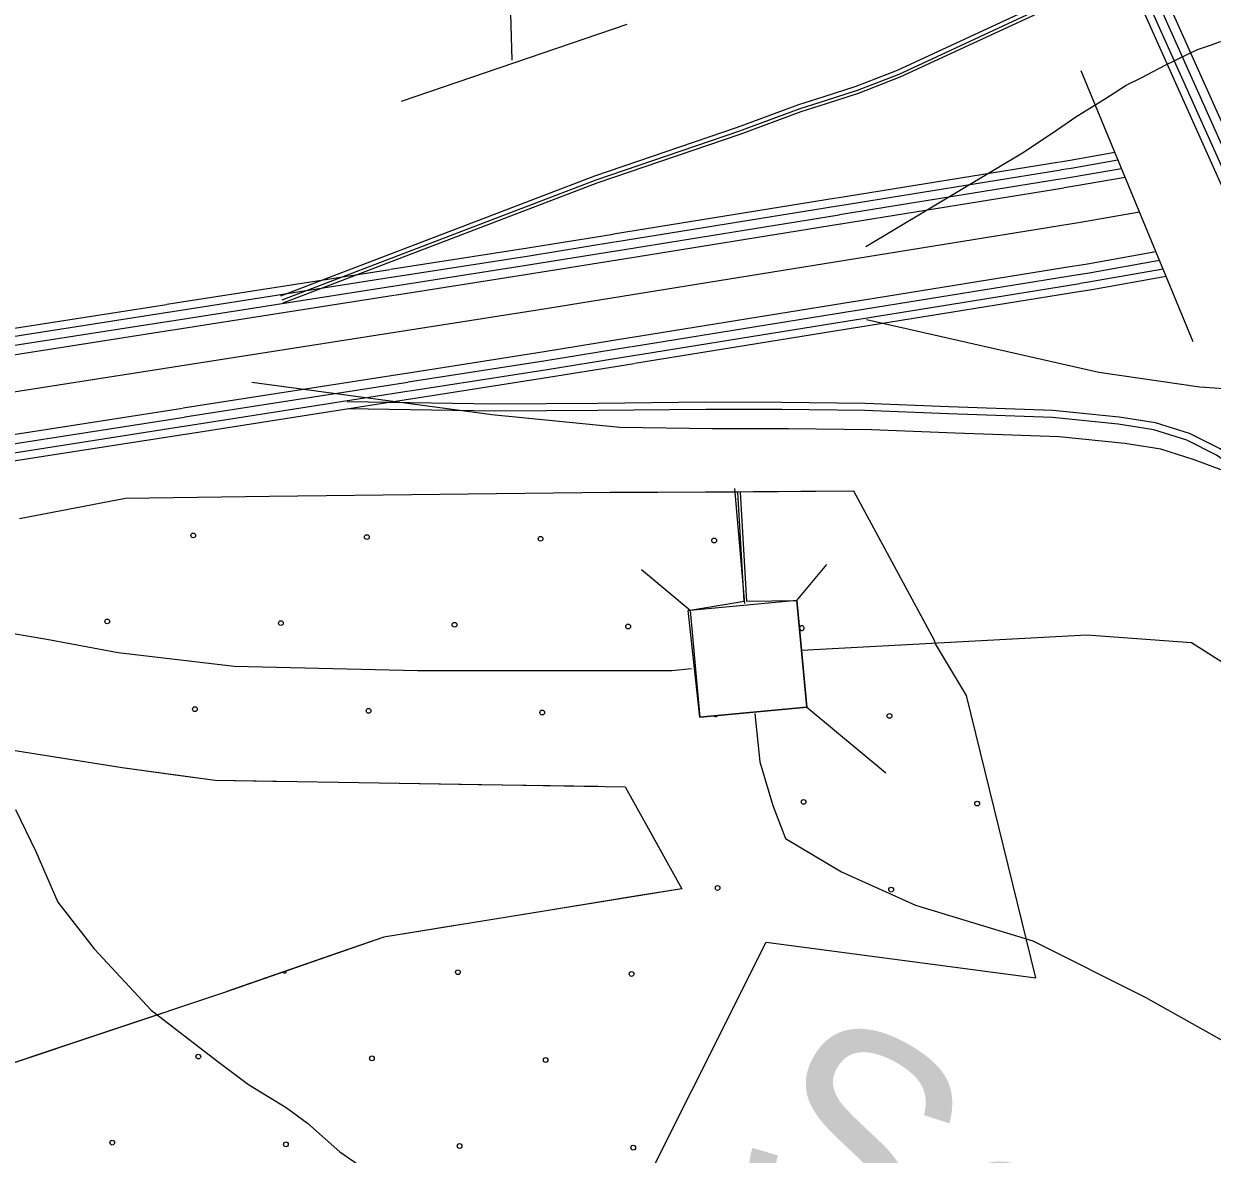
# Model space of a CAD drawing. Extents: x 1788175 to 1969470, y 584502 to 738744.
# Drawn here: x 1845544 to 1848176, y 672144 to 674646 of the extents above; entities that cross this region are included whole.
import ezdxf

# ---------------------------------------------------------------- set-up
doc = ezdxf.new("R2010")
doc.units = 0
for name, color, linetype in [('DESIGN - DRAINAGE - Bridges and Cross Drains Size Text', 7, 'Continuous'), ('DESIGN - EROSION CONTROL - Devices', 7, 'Continuous'), ('DESIGN - SCRATCH - User 1', 7, 'Continuous'), ('DESIGN - TRANSPORTATION - Text', 7, 'Continuous'), ('SURVEY - CENTERLINE - Preliminary', 7, 'Continuous'), ('SURVEY - CENTERLINE - Preliminary Text', 7, 'Continuous'), ('SURVEY - CONTOURS - Index with Text', 7, 'Continuous'), ('SURVEY - DRAINAGE - Storm Sewer', 7, 'Continuous'), ('SURVEY - NON-TRANSPORTATION - Features', 7, 'Continuous'), ('SURVEY - NON-TRANSPORTATION - Features Text', 7, 'Continuous'), ('SURVEY - VEGETATION - Features with Text', 7, 'Continuous')]:
    doc.layers.add(name, color=color, linetype=linetype)

msp = doc.modelspace()

# ---------------------------------------------------------------- linework, layer by layer
at = {"layer": 'DESIGN - EROSION CONTROL - Devices'}
for centre in [(1845919.3, 673513.6), (1846303.8, 673509.9), (1846688.4, 673506.2), (1847072.9, 673502.4), (1845728.8, 673323.2), (1846113.4, 673319.5), (1846497.9, 673315.8), (1846882.5, 673312), (1845923, 673129.1), (1846307.5, 673125.4), (1846692.1, 673121.6), (1847461.2, 673114.2), (1847270.8, 672923.7), (1847655.3, 672920), (1847080.4, 672733.3), (1847464.9, 672729.6), (1846505.4, 672546.7), (1846890, 672542.9), (1845930.5, 672360), (1846315, 672356.2), (1846699.6, 672352.5), (1845740, 672169.6), (1846124.6, 672165.8), (1846509.1, 672162.1), (1846893.7, 672158.4)]:
    msp.add_circle(centre, 5.28, dxfattribs=at)
for centre, start, end in [((1847267.1, 673308.3), 198.4733, 172.096), ((1847076.6, 673117.9), 225.4028, 325.1665), ((1846886.2, 672927.5), 22.3151, 35.987), ((1846120.9, 672550.4), 222.7601, 355.4767)]:
    msp.add_arc(centre, 5.28, start, end, dxfattribs=at)
at = {"layer": 'DESIGN - SCRATCH - User 1'}
for points in [[(1846857.7, 671953.5), (1847187.8, 672613.3), (1847785.5, 672534.6), (1847631.5, 673159.5), (1847563.4, 673273.8), (1847561, 673281.1), (1847382.4, 673611.8), (1847130.8, 673609.5), (1847144.5, 673367.8), (1847256.2, 673369.7), (1847278.1, 673133.1), (1847041.5, 673111.2), (1847015.6, 673347.7), (1847139, 673367.8), (1847125.3, 673609.5), (1846842.8, 673608.9), (1846088.3, 673599.8), (1845769.6, 673595), (1845534.4, 673550.2)], [(1844756.6, 673433), (1844932.1, 673063.9), (1845449.9, 673049.7), (1845762, 673000), (1845967.6, 672971.6), (1846875.5, 672957.4), (1847001.5, 672731.5), (1846341.2, 672624.5), (1845986.3, 672501.5), (1845001.2, 672172.2), (1844750.7, 671856.2), (1844905.8, 671567.5), (1844835.8, 671146), (1845424.8, 671057.3), (1845363.7, 670420.3), (1845318.1, 669893.1), (1846185.8, 669783.6), (1846998, 669673.7), (1847414.3, 669621.8)]]:
    msp.add_lwpolyline(points, dxfattribs=at)
at = {"layer": 'DESIGN - TRANSPORTATION - Text'}
for points in [[(1846625.9, 674565.4), (1846622.8, 674669.1), (1846634.4, 674801.1), (1846625.7, 674855), (1846618.8, 674909.9), (1846612.4, 674959.5), (1846601.2, 674978.6)], [(1847117.7, 673617.2), (1847140.4, 673362.7)], [(1847163, 673119.6), (1847174.3, 673012.2), (1847202.5, 672916), (1847230.8, 672842.5), (1847355.1, 672769), (1847519, 672695.5), (1847778.9, 672616.3), (1848027.6, 672491.9), (1848491, 672231.8), (1848790.5, 672084.8), (1848897.9, 672033.9), (1848988.3, 671983), (1849066, 671895.8)], [(1845525.9, 672906.9), (1845570.7, 672814.2), (1845619.3, 672701.5), (1845699.9, 672598.5), (1845826.1, 672462.8), (1845970.5, 672351), (1846041.8, 672298), (1846125, 672247), (1846172.6, 672212.4), (1846243.7, 672149.5), (1846334.8, 672086.3), (1846426.2, 672045.2), (1846668.3, 671912.1), (1846717.6, 671859.5), (1846772.5, 671776.7), (1846807.2, 671674.2), (1846893.4, 671537), (1847138.6, 671173.7), (1847182.6, 671019.1), (1847205, 670892.7), (1847214.6, 670704.4)]]:
    msp.add_lwpolyline(points, dxfattribs=at)
at = {"layer": 'SURVEY - CENTERLINE - Preliminary'}
for points in [[(1847960.2, 674360.9), (1847860.9, 674343.4), (1847838.8, 674339.8)], [(1847837.9, 674339.7), (1847344.3, 674259.9)], [(1847967.1, 674344.3), (1847863.8, 674326.1), (1847841.6, 674322.5)], [(1847974.9, 674325.4), (1847867.2, 674306.4), (1847844.8, 674302.8)], [(1847840.7, 674322.4), (1847347.1, 674242.7)], [(1847843.9, 674302.7), (1847350.3, 674222.9)], [(1847982.8, 674306.2), (1847870.5, 674286.4), (1847848, 674282.8)], [(1847847.1, 674282.6), (1847353.5, 674202.9)], [(1847343.4, 674259.8), (1846849.8, 674180.1)], [(1839882.3, 672910.3), (1842102.1, 673272.1), (1844644.7, 673694.2), (1846681.9, 674012.6), (1847884, 674206.8), (1848014.5, 674229.8)], [(1847346.2, 674242.5), (1846852.6, 674162.8)], [(1847349.4, 674222.8), (1846855.8, 674143)], [(1847352.6, 674202.8), (1846859, 674123)], [(1846848.9, 674179.9), (1846660.2, 674149.4), (1846355.8, 674101.9)], [(1846851.7, 674162.6), (1846663, 674132.1), (1846358.5, 674084.6)], [(1846854.9, 674142.9), (1846666.1, 674112.4), (1846361.6, 674064.8)], [(1848051.2, 674141.1), (1847899.6, 674114.4), (1847875.9, 674110.6)], [(1846858.1, 674122.9), (1846669.3, 674092.4), (1846364.7, 674044.8)], [(1848059.1, 674121.9), (1847903, 674094.4), (1847880, 674090.7)], [(1846354.9, 674101.7), (1845860.9, 674024.5)], [(1847874.9, 674110.4), (1847381.3, 674030.7)], [(1847879.1, 674090.6), (1847385.5, 674010.8)], [(1848066.9, 674103), (1847906.3, 674074.7), (1847883.1, 674070.9)], [(1848073.8, 674086.5), (1847909.2, 674057.4), (1847885.9, 674053.7)], [(1846357.6, 674084.4), (1845863.6, 674007.2)], [(1846360.7, 674064.7), (1845866.7, 673987.5)], [(1847882.3, 674070.8), (1847388.7, 673991.1)], [(1846363.8, 674044.6), (1845869.8, 673967.4)], [(1847885, 674053.5), (1847391.4, 673973.8)], [(1845860, 674024.4), (1845366, 673947.2)], [(1847380.4, 674030.6), (1846886.8, 673950.8)], [(1847384.6, 674010.7), (1846891, 673930.9)], [(1845862.7, 674007.1), (1845368.7, 673929.9)], [(1845865.8, 673987.3), (1845371.8, 673910.1)], [(1847387.8, 673990.9), (1846894.2, 673911.2)], [(1845868.9, 673967.3), (1845374.9, 673890.1)], [(1847390.6, 673973.7), (1846897, 673893.9)], [(1846885.9, 673950.7), (1846696.6, 673920.1), (1846391.6, 673872.4)], [(1846890.1, 673930.8), (1846699.8, 673900.1), (1846395.6, 673852.5)], [(1846893.3, 673911.1), (1846703, 673880.3), (1846398.7, 673832.8)], [(1846896.1, 673893.8), (1846705.7, 673863), (1846401.4, 673815.5)], [(1846390.7, 673872.3), (1845896.7, 673795.1)], [(1846394.7, 673852.4), (1845900.7, 673775.2)], [(1846397.8, 673832.6), (1845903.8, 673755.4)], [(1846400.5, 673815.3), (1845906.5, 673738.1)], [(1845895.8, 673794.9), (1845401.8, 673717.7)], [(1845899.8, 673775), (1845405.8, 673697.8)], [(1845902.9, 673755.3), (1845408.9, 673678.1)], [(1845905.6, 673738), (1845411.6, 673660.8)]]:
    msp.add_lwpolyline(points, dxfattribs=at)
at = {"layer": 'SURVEY - CENTERLINE - Preliminary Text'}
for points in [[(1848260.1, 674238.3), (1848055.4, 674694.4)], [(1848278.2, 674247.4), (1848073.5, 674703.6)], [(1848225.9, 674222.9), (1848021.2, 674679.1)], [(1848241.9, 674230.1), (1848037.2, 674686.3)]]:
    msp.add_lwpolyline(points, dxfattribs=at)
at = {"layer": 'SURVEY - CONTOURS - Index with Text'}
for points in [[(1845352.1, 673305), (1845481.2, 673303.1), (1845594.9, 673283.9), (1845753.1, 673254.2), (1846010.2, 673224.5), (1846415.7, 673214.6), (1846732.2, 673214.6), (1846979.4, 673214.6), (1847022.9, 673219.1)], [(1848875.6, 672806.4), (1848700.4, 672761.1), (1848598.7, 672761.1), (1848525.2, 672766.8), (1848485.6, 672795.1), (1848451.7, 672834.7), (1848367, 672959.1), (1848293.5, 673117.4), (1848237, 673207.9), (1848129.6, 673275.7), (1847897.9, 673292.7), (1847266.4, 673259.1)]]:
    msp.add_lwpolyline(points, dxfattribs=at)
at = {"layer": 'SURVEY - DRAINAGE - Storm Sewer'}
for p, q in [((1847019.6, 673347.8), (1846911.7, 673437.4)), ((1847256.2, 673369.7), (1847322.4, 673449.3)), ((1847278, 673133.1), (1847452.8, 672988))]:
    msp.add_line(p, q, dxfattribs=at)
for points in [[(1846380.3, 674474.6), (1846880, 674645.2)], [(1847884.9, 674542.9), (1848133, 673943.2)], [(1846842.8, 673608.9), (1847370.7, 673612.6)]]:
    msp.add_lwpolyline(points, dxfattribs=at)
msp.add_lwpolyline([(1847041.5, 673111.2), (1847278.1, 673133.1), (1847256.2, 673369.7), (1847019.6, 673347.8)], close=True, dxfattribs=at)
at = {"layer": 'SURVEY - NON-TRANSPORTATION - Features'}
for points in [[(1847408.9, 674153.1), (1847759.1, 674362.5), (1847831.2, 674410.5), (1847875.8, 674441.4), (1847937.6, 674479.2), (1847985.6, 674510.1), (1848020, 674527.2), (1848071.5, 674554.7), (1848143.5, 674589), (1848174.4, 674599.3), (1848191.6, 674606.2), (1848270.6, 674613.1), (1848304.9, 674613.1), (1848390.7, 674592.5), (1848497.1, 674561.6), (1848600.1, 674516.9), (1848737.4, 674441.4), (1848957.1, 674314.4)], [(1848558.3, 673838), (1848299.2, 673831.2), (1848148.1, 673841.5), (1847925, 673874.1), (1847410.1, 673990.8)]]:
    msp.add_lwpolyline(points, dxfattribs=at)
at = {"layer": 'SURVEY - NON-TRANSPORTATION - Features Text'}
for points in [[(1847991.5, 674787.9), (1847897.3, 674737.2), (1847478, 674542.5), (1847386.5, 674507.1), (1847316.1, 674484.1), (1847259.6, 674466.5), (1847124.1, 674416.2), (1846807.6, 674308.8), (1846112.3, 674043)], [(1848001.1, 674782.8), (1847901.3, 674729.1), (1847481.5, 674534.2), (1847389.5, 674498.6), (1847318.8, 674475.5), (1847262.5, 674457.9), (1847127.1, 674407.7), (1846810.6, 674300.3), (1846115.5, 674034.6)], [(1847998.1, 674773.3), (1847904.5, 674722.9), (1847484.3, 674527.8), (1847391.9, 674492), (1847321, 674468.8), (1847264.8, 674451.3), (1847129.4, 674401.1), (1846813, 674293.7), (1846118, 674028)], [(1848740.6, 673462), (1848209.4, 673653.3), (1848136.2, 673681.2), (1848062.2, 673704.4), (1847982.5, 673717.1), (1847836.7, 673731.8), (1847606.3, 673739.9), (1847421, 673747.2), (1847237.2, 673749.4), (1847068.2, 673749.9), (1846863.8, 673752.6), (1846580.5, 673780.9), (1846049.3, 673851.8)], [(1848671.2, 673372.2), (1848193.7, 673705), (1848125.4, 673739.2), (1848050.1, 673762.8), (1847969.5, 673775.6), (1847823.2, 673790.4), (1847592.5, 673798.5), (1847407.1, 673805.8), (1847223.1, 673808), (1847054, 673808.5), (1846815.2, 673805.8), (1846586.6, 673804.3), (1846260.4, 673809.6)], [(1848662.1, 673359.1), (1848185.5, 673691.2), (1848119.4, 673724.3), (1848046.4, 673747.1), (1847967.4, 673759.8), (1847822.1, 673774.4), (1847591.9, 673782.5), (1847406.7, 673789.8), (1847222.9, 673792), (1847054.1, 673792.5), (1846815.3, 673789.8), (1846586.5, 673788.3), (1846260.1, 673793.6)]]:
    msp.add_lwpolyline(points, dxfattribs=at)
at = {"layer": 'SURVEY - VEGETATION - Features with Text'}
for points in [[(1844756.6, 673433), (1844932.1, 673063.9), (1845449.9, 673049.7), (1845762, 673000), (1845967.6, 672971.6), (1846875.5, 672957.4), (1847001.5, 672731.5), (1846341.2, 672624.5), (1845986.3, 672501.5), (1845001.2, 672172.2), (1844750.7, 671856.2), (1844905.8, 671567.5), (1844835.8, 671146), (1845424.8, 671057.3), (1845363.7, 670420.3), (1845318.1, 669893.1), (1846185.8, 669783.6), (1846998, 669673.7), (1847414.3, 669621.8)], [(1845613.2, 673023.7), (1845762, 673000), (1845874.3, 672984.5)], [(1845874.3, 672984.5), (1845967.6, 672971.6), (1846137.4, 672969)], [(1846287.3, 672966.6), (1846551.3, 672962.5)], [(1846551.3, 672962.5), (1846815.3, 672958.4)], [(1846919.2, 672879.1), (1847001.5, 672731.5), (1846907.7, 672716.3)], [(1846907.7, 672716.3), (1846647.1, 672674.1)], [(1846499, 672650.1), (1846341.2, 672624.5), (1846242.8, 672590.4)], [(1846242.8, 672590.4), (1845993.4, 672504)], [(1845851.2, 672456.3), (1845600.8, 672372.6)], [(1845600.8, 672372.6), (1845350.4, 672288.9)]]:
    msp.add_lwpolyline(points, dxfattribs=at)

# ---------------------------------------------------------------- texts
at = {"layer": 'DESIGN - DRAINAGE - Bridges and Cross Drains Size Text'}
msp.add_text('South', height=475, rotation=330.9441, dxfattribs=at).set_placement((1847077, 672072.5))

doc.saveas('drawing.dxf')
